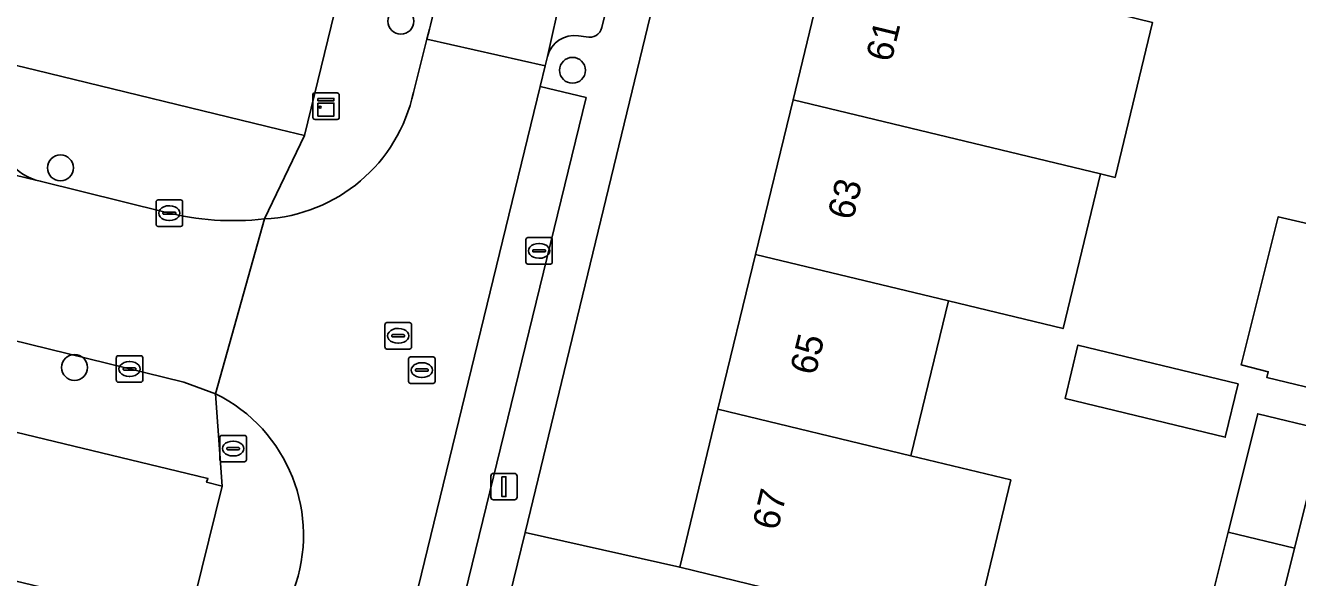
# Model space of a CAD drawing. Extents: x 162803 to 163818, y 381639 to 382475.
# Drawn here: x 163658.83 to 163706.9, y 382064.77 to 382085.64 of the extents above; entities that cross this region are included whole.
import ezdxf

# ---------------------------------------------------------------- set-up
doc = ezdxf.new("R2010")
doc.units = 0
for name, color, linetype in [('IMGEO_Boom', 7, 'Continuous'), ('IMGEO_Brandkraan', 7, 'Continuous'), ('IMGEO_Erf', 7, 'Continuous'), ('IMGEO_Kast', 7, 'Continuous'), ('IMGEO_Kolk', 7, 'Continuous'), ('IMGEO_Lichtmast', 7, 'Continuous'), ('IMGEO_Pand', 7, 'Continuous'), ('IMGEO_Pand_nummerreeks', 7, 'Continuous'), ('IMGEO_Parkeervlak_open', 7, 'Continuous'), ('IMGEO_Rijbaan_lokaal_open', 7, 'Continuous'), ('IMGEO_Rioolput', 7, 'Continuous'), ('IMGEO_Voetpad_open', 7, 'Continuous')]:
    doc.layers.add(name, color=color, linetype=linetype)

msp = doc.modelspace()

# ---------------------------------------------------------------- linework, layer by layer
at = {"layer": 'IMGEO_Boom'}
for centre in [(163673.018, 382085.798), (163679.503, 382083.943), (163660.156, 382080.256), (163660.688, 382072.711)]:
    msp.add_circle(centre, 0.489, dxfattribs=at)
at = {"layer": 'IMGEO_Brandkraan'}
for p, q in [((163677.739, 382076.693), (163677.739, 382077.545)), ((163677.814, 382077.619), (163678.666, 382077.619)), ((163678.74, 382077.545), (163678.74, 382076.693)), ((163677.998, 382077.113), (163677.998, 382077.125)), ((163678.436, 382077.076), (163678.038, 382077.076)), ((163678.041, 382077.162), (163678.439, 382077.162)), ((163678.227, 382077.399), (163678.252, 382077.399)), ((163678.482, 382077.125), (163678.482, 382077.113)), ((163678.666, 382076.619), (163677.814, 382076.619)), ((163678.25, 382076.839), (163678.225, 382076.839))]:
    msp.add_line(p, q, dxfattribs=at)
for points in [[(163677.739, 382076.693), (163677.739, 382077.545)], [(163677.814, 382077.619), (163678.666, 382077.619)], [(163678.74, 382077.545), (163678.74, 382076.693)], [(163678.666, 382076.619), (163677.814, 382076.619)]]:
    msp.add_lwpolyline(points, dxfattribs=at)
for centre, radius, start, end in [((163677.816, 382077.543), 0.0765, 91.552, 178.448), ((163677.816, 382077.543), 0.0765, 91.552, 178.448), ((163678.664, 382077.543), 0.0765, 1.552, 88.448), ((163678.664, 382077.543), 0.0765, 1.552, 88.448), ((163678.038, 382077.122), 0.0403, 85.8775, 175.7526), ((163678.035, 382077.112), 0.0366, 178.938, 274.7102), ((163678.439, 382077.119), 0.043, 264.8664, 352.4533), ((163678.443, 382077.124), 0.0386, 1.7309, 96.639), ((163677.816, 382076.695), 0.0765, 181.552, 268.448), ((163677.816, 382076.695), 0.0765, 181.552, 268.448), ((163678.664, 382076.695), 0.0765, 271.552, 358.448), ((163678.664, 382076.695), 0.0765, 271.552, 358.448)]:
    msp.add_arc(centre, radius, start, end, dxfattribs=at)
for centre, major_axis, ratio, start_param, end_param in [((163678.226, 382077.119), (-0.387, 0.002), 0.722429, 4.712389, 7.853982), ((163678.251, 382077.119), (-0.39, 0.002), 0.717154, 1.570796, 4.712389)]:
    msp.add_ellipse(centre, major_axis=major_axis, ratio=ratio, start_param=start_param, end_param=end_param, dxfattribs=at)
at = {"layer": 'IMGEO_Erf'}
for points in [[(163691.802, 382124.629), (163677.713, 382066.467), (163683.553, 382065.162), (163685, 382071.129), (163686.42, 382076.985), (163687.838, 382082.833), (163689.257, 382088.689), (163690.67, 382094.516)], [(163712.943, 382120.257), (163705.059, 382122.002), (163703.643, 382116.163), (163702.222, 382110.307), (163700.801, 382104.451), (163699.388, 382098.624), (163697.965, 382092.758), (163701.648, 382091.87), (163700.233, 382086.038), (163701.422, 382085.75), (163700.002, 382079.893), (163699.457, 382080.025), (163698.037, 382074.178), (163693.712, 382075.228), (163692.292, 382069.372), (163696.065, 382068.463), (163694.619, 382062.46)], [(163639.525, 382088.708), (163659.226, 382083.946), (163668.436, 382081.708), (163669.376, 382081.48), (163674.16, 382101.123), (163670.224, 382102.065), (163669.656, 382099.715), (163662.731, 382101.39), (163662.623, 382101.416), (163661.652, 382097.407), (163659.816, 382097.851), (163660.786, 382101.861), (163658.842, 382102.331), (163659.42, 382104.721), (163655.601, 382105.659)], [(163708.246, 382071.726), (163705.739, 382072.33), (163705.793, 382072.55), (163704.772, 382072.805), (163706.171, 382078.411), (163707.154, 382078.174)], [(163703.361, 382062.804), (163704.279, 382066.484), (163705.398, 382070.963), (163707.905, 382070.359)]]:
    msp.add_lwpolyline(points, dxfattribs=at)
for points in [[(163598.231, 382084.857), (163596.129, 382075.97), (163597.286, 382075.691), (163598.504, 382080.746), (163604.039, 382079.413), (163609.599, 382078.073), (163615.14, 382076.738), (163620.691, 382075.401), (163620.995, 382075.328), (163620.608, 382073.706), (163625.84, 382072.453), (163631.382, 382071.125), (163636.926, 382069.797), (163642.469, 382068.47), (163648.012, 382067.142), (163653.555, 382065.814), (163659.108, 382064.484), (163664.991, 382063.075), (163666.266, 382068.227), (163665.679, 382068.37), (163665.727, 382068.515), (163665.309, 382068.616), (163645.196, 382073.47), (163629.042, 382077.327)], [(163704.658, 382072.092), (163704.169, 382070.076), (163698.113, 382071.544), (163698.602, 382073.56)]]:
    msp.add_lwpolyline(points, close=True, dxfattribs=at)
at = {"layer": 'IMGEO_Kast'}
for p, q in [((163669.69, 382082.164), (163669.69, 382083.005)), ((163669.69, 382083.005), (163669.69, 382082.164)), ((163669.765, 382083.089), (163670.606, 382083.089)), ((163670.606, 382083.089), (163669.765, 382083.089)), ((163670.69, 382083.014), (163670.69, 382082.173)), ((163670.69, 382082.173), (163670.69, 382083.014)), ((163670.615, 382082.089), (163669.774, 382082.089)), ((163669.774, 382082.089), (163670.615, 382082.089))]:
    msp.add_line(p, q, dxfattribs=at)
for points in [[(163669.885, 382082.879), (163670.485, 382082.879), (163670.485, 382082.794), (163669.885, 382082.794), (163669.885, 382082.879)], [(163669.885, 382082.704), (163670.485, 382082.704), (163670.485, 382082.215), (163669.885, 382082.215), (163669.885, 382082.704)]]:
    msp.add_lwpolyline(points, dxfattribs=at)
msp.add_circle((163669.969, 382082.553), 0.0377, dxfattribs=at)
for centre, start, end in [((163669.768, 382083.011), 92.4484, 184.2845), ((163669.768, 382083.011), 92.4484, 184.2845), ((163670.612, 382083.011), 2.4484, 94.2845), ((163670.612, 382083.011), 2.4484, 94.2845), ((163669.768, 382082.167), 182.4484, 274.2845), ((163669.768, 382082.167), 182.4484, 274.2845), ((163670.612, 382082.167), 272.4484, 4.2845), ((163670.612, 382082.167), 272.4484, 4.2845)]:
    msp.add_arc(centre, 0.0779, start, end, dxfattribs=at)
at = {"layer": 'IMGEO_Kolk'}
for p, q in [((163663.769, 382078.118), (163663.769, 382078.97)), ((163663.844, 382079.044), (163664.696, 382079.044)), ((163664.77, 382078.97), (163664.77, 382078.118)), ((163664.028, 382078.538), (163664.028, 382078.55)), ((163664.466, 382078.501), (163664.068, 382078.501)), ((163664.071, 382078.587), (163664.469, 382078.587)), ((163664.257, 382078.824), (163664.282, 382078.824)), ((163664.512, 382078.55), (163664.512, 382078.538)), ((163664.696, 382078.044), (163663.844, 382078.044)), ((163664.28, 382078.264), (163664.255, 382078.264)), ((163662.266, 382072.228), (163662.266, 382073.08)), ((163662.341, 382073.154), (163663.193, 382073.154)), ((163662.568, 382072.697), (163662.966, 382072.697)), ((163662.754, 382072.934), (163662.779, 382072.934)), ((163663.267, 382073.08), (163663.267, 382072.228)), ((163662.525, 382072.648), (163662.525, 382072.66)), ((163662.963, 382072.611), (163662.565, 382072.611)), ((163662.777, 382072.374), (163662.752, 382072.374)), ((163663.009, 382072.66), (163663.009, 382072.648)), ((163663.193, 382072.154), (163662.341, 382072.154))]:
    msp.add_line(p, q, dxfattribs=at)
for points in [[(163663.769, 382078.118), (163663.769, 382078.97)], [(163663.844, 382079.044), (163664.696, 382079.044)], [(163664.77, 382078.97), (163664.77, 382078.118)], [(163664.696, 382078.044), (163663.844, 382078.044)], [(163662.266, 382072.228), (163662.266, 382073.08)], [(163662.341, 382073.154), (163663.193, 382073.154)], [(163663.267, 382073.08), (163663.267, 382072.228)], [(163663.193, 382072.154), (163662.341, 382072.154)]]:
    msp.add_lwpolyline(points, dxfattribs=at)
for centre, radius, start, end in [((163663.846, 382078.968), 0.0765, 91.552, 178.448), ((163663.846, 382078.968), 0.0765, 91.552, 178.448), ((163664.694, 382078.968), 0.0765, 1.552, 88.448), ((163664.694, 382078.968), 0.0765, 1.552, 88.448), ((163664.068, 382078.547), 0.0403, 85.8775, 175.7526), ((163664.065, 382078.537), 0.0366, 178.938, 274.7102), ((163664.469, 382078.544), 0.043, 264.8664, 352.4533), ((163664.473, 382078.549), 0.0386, 1.7309, 96.639), ((163663.846, 382078.12), 0.0765, 181.552, 268.448), ((163663.846, 382078.12), 0.0765, 181.552, 268.448), ((163664.694, 382078.12), 0.0765, 271.552, 358.448), ((163664.694, 382078.12), 0.0765, 271.552, 358.448), ((163662.343, 382073.078), 0.0765, 91.552, 178.448), ((163662.343, 382073.078), 0.0765, 91.552, 178.448), ((163662.565, 382072.657), 0.0403, 85.8775, 175.7526), ((163662.97, 382072.659), 0.0386, 1.7309, 96.639), ((163663.191, 382073.078), 0.0765, 1.552, 88.448), ((163663.191, 382073.078), 0.0765, 1.552, 88.448), ((163662.343, 382072.23), 0.0765, 181.552, 268.448), ((163662.343, 382072.23), 0.0765, 181.552, 268.448), ((163662.562, 382072.647), 0.0366, 178.938, 274.7102), ((163662.966, 382072.654), 0.043, 264.8664, 352.4533), ((163663.191, 382072.23), 0.0765, 271.552, 358.448), ((163663.191, 382072.23), 0.0765, 271.552, 358.448)]:
    msp.add_arc(centre, radius, start, end, dxfattribs=at)
for centre, major_axis, ratio, start_param, end_param in [((163664.256, 382078.544), (-0.387, 0.002), 0.722429, 4.712389, 7.853982), ((163664.281, 382078.544), (-0.39, 0.002), 0.717154, 1.570796, 4.712389), ((163662.753, 382072.654), (-0.387, 0.002), 0.722429, 4.712389, 7.853982), ((163662.778, 382072.654), (-0.39, 0.002), 0.717154, 1.570796, 4.712389)]:
    msp.add_ellipse(centre, major_axis=major_axis, ratio=ratio, start_param=start_param, end_param=end_param, dxfattribs=at)
at = {"layer": 'IMGEO_Lichtmast'}
for p, q in [((163676.417, 382067.807), (163676.417, 382068.607)), ((163676.417, 382068.607), (163676.417, 382067.807)), ((163676.517, 382068.707), (163677.307, 382068.707)), ((163677.307, 382068.707), (163676.517, 382068.707)), ((163677.407, 382068.607), (163677.407, 382067.807)), ((163677.407, 382067.807), (163677.407, 382068.607)), ((163677.307, 382067.707), (163676.517, 382067.707)), ((163676.517, 382067.707), (163677.307, 382067.707))]:
    msp.add_line(p, q, dxfattribs=at)
msp.add_lwpolyline([(163676.837, 382068.582), (163676.987, 382068.582), (163676.987, 382067.832), (163676.837, 382067.832), (163676.837, 382068.582)], dxfattribs=at)
for centre, start, end in [((163676.517, 382068.607), 90, 180), ((163676.517, 382068.607), 90, 180), ((163677.307, 382068.607), 0, 90), ((163677.307, 382068.607), 360, 90), ((163676.517, 382067.807), 180, 270), ((163676.517, 382067.807), 180, 270), ((163677.307, 382067.807), 270, 0), ((163677.307, 382067.807), 270, 0)]:
    msp.add_arc(centre, 0.1, start, end, dxfattribs=at)
at = {"layer": 'IMGEO_Pand'}
for points in [[(163701.422, 382085.75), (163700.233, 382086.038), (163696.551, 382086.931), (163689.257, 382088.689), (163687.838, 382082.833), (163699.457, 382080.025), (163700.002, 382079.893)], [(163699.457, 382080.025), (163687.838, 382082.833), (163686.42, 382076.985), (163693.712, 382075.228), (163698.037, 382074.178)], [(163709.703, 382077.559), (163707.154, 382078.174), (163706.171, 382078.411), (163704.772, 382072.805), (163705.793, 382072.55), (163705.739, 382072.33), (163708.246, 382071.726)], [(163685, 382071.129), (163692.292, 382069.372), (163693.712, 382075.228), (163686.42, 382076.985)], [(163704.658, 382072.092), (163698.602, 382073.56), (163698.113, 382071.544), (163704.169, 382070.076)], [(163696.065, 382068.463), (163692.292, 382069.372), (163685, 382071.129), (163683.553, 382065.162), (163690.839, 382063.383), (163694.619, 382062.46)], [(163707.905, 382070.359), (163705.398, 382070.963), (163704.279, 382066.484), (163706.787, 382065.879)], [(163706.787, 382065.879), (163704.279, 382066.484), (163703.361, 382062.804), (163705.863, 382062.18)]]:
    msp.add_lwpolyline(points, close=True, dxfattribs=at)
at = {"layer": 'IMGEO_Parkeervlak_open'}
for points in [[(163687.771, 382122.455), (163687.233, 382120.445), (163683.376, 382104.473), (163679.071, 382086.793), (163678.558, 382084.465)], [(163680.612, 382085.558), (163684.415, 382101.187)], [(163679.731, 382085.249), (163680.024, 382085.205)], [(163637.726, 382084.988), (163643.742, 382083.527), (163659.227, 382079.795)]]:
    msp.add_lwpolyline(points, dxfattribs=at)
msp.add_lwpolyline([(163674.868, 382061.895), (163675.032, 382062.498), (163680.015, 382082.913), (163678.284, 382083.329), (163673.319, 382062.94), (163673.159, 382062.316)], close=True, dxfattribs=at)
for centre, radius, start, end in [((163679.572, 382084.217), 1.044, 81.2621, 166.2532), ((163680.141, 382085.676), 0.486, 256.0622, 345.8939), ((163659.745, 382081.596), 1.874, 210.2437, 253.9631)]:
    msp.add_arc(centre, radius, start, end, dxfattribs=at)
at = {"layer": 'IMGEO_Rijbaan_lokaal_open'}
msp.add_lwpolyline([(163682.686, 382120.814), (163678.691, 382104.384), (163674.674, 382087.939), (163674.132, 382085.654), (163674.096, 382085.502), (163674, 382085.12), (163678.472, 382084.108), (163678.558, 382084.465), (163679.071, 382086.793), (163683.376, 382104.473), (163687.233, 382120.445), (163687.771, 382122.455), (163683.304, 382123.586), (163683.234, 382123.325), (163683.202, 382123.18)], close=True, dxfattribs=at)
for points in [[(163636.73, 382085.267), (163634.65, 382085.754), (163622.66, 382088.645), (163622.47, 382088.691), (163621.56, 382088.897), (163617.451, 382089.866), (163617.198, 382089.924), (163607.936, 382092.165), (163604.562, 382093.007), (163593.097, 382095.787), (163591.595, 382090.004), (163596.324, 382088.854), (163599.971, 382087.967), (163600.372, 382087.87), (163629.841, 382080.749), (163664.817, 382072.158), (163666.019, 382071.717), (163667.861, 382078.325)], [(163664.106, 382078.586), (163659.39, 382079.756), (163659.227, 382079.795), (163643.742, 382083.527), (163637.726, 382084.988), (163636.73, 382085.267)], [(163678.284, 382083.329), (163678.472, 382084.108), (163674, 382085.12), (163673.494, 382083.109)], [(163668.958, 382064.28), (163668.76, 382063.423), (163673.159, 382062.316), (163673.319, 382062.94), (163678.284, 382083.329)], [(163667.861, 382078.325), (163666.019, 382071.717)]]:
    msp.add_lwpolyline(points, dxfattribs=at)
for centre, radius, start, end in [((163667.559, 382084.389), 6.071, 272.8507, 347.8305), ((163666.696, 382088.704), 10.444, 255.6422, 276.4056), ((163663.374, 382066.373), 5.963, 339.455, 63.6715)]:
    msp.add_arc(centre, radius, start, end, dxfattribs=at)
at = {"layer": 'IMGEO_Rioolput'}
for p, q in [((163672.418, 382073.482), (163672.418, 382074.334)), ((163672.493, 382074.408), (163673.345, 382074.408)), ((163672.906, 382074.188), (163672.931, 382074.188)), ((163673.419, 382074.334), (163673.419, 382073.482)), ((163672.677, 382073.902), (163672.677, 382073.914)), ((163673.115, 382073.865), (163672.717, 382073.865)), ((163672.72, 382073.951), (163673.118, 382073.951)), ((163673.161, 382073.914), (163673.161, 382073.902)), ((163673.345, 382073.408), (163672.493, 382073.408)), ((163672.929, 382073.628), (163672.904, 382073.628)), ((163673.311, 382072.185), (163673.311, 382073.037)), ((163673.386, 382073.111), (163674.238, 382073.111)), ((163673.799, 382072.891), (163673.824, 382072.891)), ((163674.312, 382073.037), (163674.312, 382072.185)), ((163673.57, 382072.605), (163673.57, 382072.617)), ((163674.008, 382072.568), (163673.61, 382072.568)), ((163673.613, 382072.654), (163674.011, 382072.654)), ((163673.822, 382072.331), (163673.797, 382072.331)), ((163674.054, 382072.617), (163674.054, 382072.605)), ((163674.238, 382072.111), (163673.386, 382072.111)), ((163666.179, 382069.219), (163666.179, 382070.071)), ((163666.254, 382070.145), (163667.106, 382070.145)), ((163666.667, 382069.925), (163666.692, 382069.925)), ((163667.18, 382070.071), (163667.18, 382069.219)), ((163666.438, 382069.639), (163666.438, 382069.651)), ((163666.876, 382069.602), (163666.478, 382069.602)), ((163666.481, 382069.688), (163666.879, 382069.688)), ((163666.69, 382069.365), (163666.665, 382069.365)), ((163666.922, 382069.651), (163666.922, 382069.639)), ((163667.106, 382069.145), (163666.254, 382069.145))]:
    msp.add_line(p, q, dxfattribs=at)
for points in [[(163672.418, 382073.482), (163672.418, 382074.334)], [(163672.493, 382074.408), (163673.345, 382074.408)], [(163673.419, 382074.334), (163673.419, 382073.482)], [(163673.345, 382073.408), (163672.493, 382073.408)], [(163673.311, 382072.185), (163673.311, 382073.037)], [(163673.386, 382073.111), (163674.238, 382073.111)], [(163674.312, 382073.037), (163674.312, 382072.185)], [(163674.238, 382072.111), (163673.386, 382072.111)], [(163666.179, 382069.219), (163666.179, 382070.071)], [(163666.254, 382070.145), (163667.106, 382070.145)], [(163667.18, 382070.071), (163667.18, 382069.219)], [(163667.106, 382069.145), (163666.254, 382069.145)]]:
    msp.add_lwpolyline(points, dxfattribs=at)
for centre, radius, start, end in [((163672.495, 382074.332), 0.0765, 91.552, 178.448), ((163672.495, 382074.332), 0.0765, 91.552, 178.448), ((163673.343, 382074.332), 0.0765, 1.552, 88.448), ((163673.343, 382074.332), 0.0765, 1.552, 88.448), ((163672.717, 382073.911), 0.0403, 85.8775, 175.7526), ((163672.714, 382073.901), 0.0366, 178.938, 274.7102), ((163673.118, 382073.908), 0.043, 264.8664, 352.4533), ((163673.122, 382073.913), 0.0386, 1.7309, 96.639), ((163672.495, 382073.484), 0.0765, 181.552, 268.448), ((163672.495, 382073.484), 0.0765, 181.552, 268.448), ((163673.343, 382073.484), 0.0765, 271.552, 358.448), ((163673.343, 382073.484), 0.0765, 271.552, 358.448), ((163673.388, 382073.035), 0.0765, 91.552, 178.448), ((163673.388, 382073.035), 0.0765, 91.552, 178.448), ((163674.236, 382073.035), 0.0765, 1.552, 88.448), ((163674.236, 382073.035), 0.0765, 1.552, 88.448), ((163673.61, 382072.614), 0.0403, 85.8775, 175.7526), ((163673.607, 382072.604), 0.0366, 178.938, 274.7102), ((163674.011, 382072.611), 0.043, 264.8664, 352.4533), ((163674.015, 382072.616), 0.0386, 1.7309, 96.639), ((163673.388, 382072.187), 0.0765, 181.552, 268.448), ((163673.388, 382072.187), 0.0765, 181.552, 268.448), ((163674.236, 382072.187), 0.0765, 271.552, 358.448), ((163674.236, 382072.187), 0.0765, 271.552, 358.448), ((163666.256, 382070.069), 0.0765, 91.552, 178.448), ((163666.256, 382070.069), 0.0765, 91.552, 178.448), ((163667.104, 382070.069), 0.0765, 1.552, 88.448), ((163667.104, 382070.069), 0.0765, 1.552, 88.448), ((163666.478, 382069.648), 0.0403, 85.8775, 175.7526), ((163666.475, 382069.638), 0.0366, 178.938, 274.7102), ((163666.879, 382069.645), 0.043, 264.8664, 352.4533), ((163666.883, 382069.65), 0.0386, 1.7309, 96.639), ((163666.256, 382069.221), 0.0765, 181.552, 268.448), ((163666.256, 382069.221), 0.0765, 181.552, 268.448), ((163667.104, 382069.221), 0.0765, 271.552, 358.448), ((163667.104, 382069.221), 0.0765, 271.552, 358.448)]:
    msp.add_arc(centre, radius, start, end, dxfattribs=at)
for centre, major_axis, ratio, start_param, end_param in [((163672.905, 382073.908), (-0.387, 0.002), 0.722429, 4.712389, 7.853982), ((163672.93, 382073.908), (-0.39, 0.002), 0.717154, 1.570796, 4.712389), ((163673.798, 382072.611), (-0.387, 0.002), 0.722429, 4.712389, 7.853982), ((163673.823, 382072.611), (-0.39, 0.002), 0.717154, 1.570796, 4.712389), ((163666.666, 382069.645), (-0.387, 0.002), 0.722429, 4.712389, 7.853982), ((163666.691, 382069.645), (-0.39, 0.002), 0.717154, 1.570796, 4.712389)]:
    msp.add_ellipse(centre, major_axis=major_axis, ratio=ratio, start_param=start_param, end_param=end_param, dxfattribs=at)
at = {"layer": 'IMGEO_Voetpad_open'}
for points in [[(163691.539, 382172.477), (163674.535, 382102.663), (163674.16, 382101.123), (163669.376, 382081.48), (163667.861, 382078.325)], [(163668.882, 382029.928), (163669.15, 382031.115), (163677.277, 382064.666), (163677.713, 382066.467), (163691.802, 382124.629)], [(163684.415, 382101.187), (163680.612, 382085.558)], [(163559.189, 382097.863), (163558.159, 382098.11), (163557.87, 382096.854), (163553.319, 382097.956), (163552.839, 382095.909), (163593.642, 382085.978), (163596.61, 382085.263), (163598.231, 382084.857), (163629.042, 382077.327), (163645.196, 382073.47), (163665.309, 382068.616), (163665.727, 382068.515), (163665.679, 382068.37), (163666.266, 382068.227), (163666.019, 382071.717), (163664.817, 382072.158), (163629.841, 382080.749)], [(163667.861, 382078.325), (163669.376, 382081.48), (163668.436, 382081.708), (163659.226, 382083.946), (163639.525, 382088.708), (163639.281, 382088.766), (163628.015, 382091.45)], [(163673.494, 382083.109), (163674, 382085.12), (163674.096, 382085.502), (163674.132, 382085.654)], [(163680.024, 382085.205), (163679.731, 382085.249)], [(163678.558, 382084.465), (163678.472, 382084.108), (163678.284, 382083.329), (163680.015, 382082.913), (163675.032, 382062.498), (163674.868, 382061.895), (163673.137, 382054.87)], [(163659.227, 382079.795), (163659.39, 382079.756), (163664.106, 382078.586)], [(163666.019, 382071.717), (163666.266, 382068.227), (163664.991, 382063.075), (163662.844, 382054.169), (163660.518, 382044.589), (163660.395, 382044.081), (163662.173, 382043.634), (163666.674, 382062.242)], [(163707.905, 382070.359), (163706.787, 382065.879), (163705.863, 382062.18)], [(163690.839, 382063.383), (163683.553, 382065.162), (163677.713, 382066.467), (163677.277, 382064.666)]]:
    msp.add_lwpolyline(points, dxfattribs=at)
for centre, radius, start, end in [((163679.572, 382084.217), 1.044, 81.2621, 166.2532), ((163680.141, 382085.676), 0.486, 256.0622, 345.8939), ((163667.559, 382084.389), 6.071, 272.8507, 347.8305), ((163659.745, 382081.596), 1.874, 210.2437, 253.9631), ((163666.696, 382088.704), 10.444, 255.6422, 276.4056), ((163663.374, 382066.373), 5.963, 339.455, 63.6715)]:
    msp.add_arc(centre, radius, start, end, dxfattribs=at)

# ---------------------------------------------------------------- texts
at = {"layer": 'IMGEO_Pand_nummerreeks'}
for s, rotation, p in [('61', 76.3695, (163691.548, 382084.217)), ('63', 76.3695, (163690.1, 382078.244)), ('65', 76.371, (163688.679, 382072.38)), ('67', 76.3695, (163687.257, 382066.517))]:
    msp.add_text(s, height=1, rotation=rotation, dxfattribs=at).set_placement(p)

doc.saveas('drawing.dxf')
